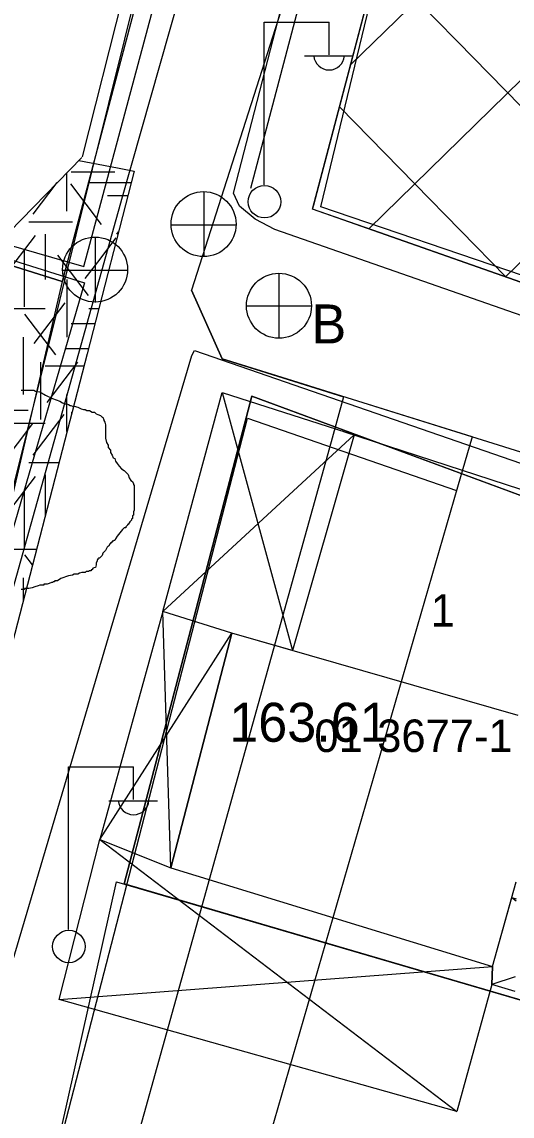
# Model space of a CAD drawing. Extents: x 419677 to 421689, y 4450851 to 4452923.
# Drawn here: x 420190.64 to 420205.72, y 4451730.34 to 4451764.01 of the extents above; entities that cross this region are included whole.
import ezdxf

# ---------------------------------------------------------------- set-up
doc = ezdxf.new("R2010")
doc.units = 0
for name, color, linetype in [('AA_HH', 7, 'Continuous'), ('Level 10', 7, 'Continuous'), ('Level 27', 7, 'Continuous'), ('Level 29', 7, 'Continuous'), ('Level 3', 7, 'Continuous'), ('Level 34', 7, 'Continuous'), ('Level 41', 7, 'Continuous'), ('Level 62', 7, 'Continuous'), ('Level 9', 7, 'Continuous'), ('MULKIYET SINIRI', 7, 'Continuous'), ('PARSEL KODU', 7, 'Continuous'), ('PARSEL NUMARASI', 7, 'Continuous')]:
    doc.layers.add(name, color=color, linetype=linetype)

msp = doc.modelspace()

# ---------------------------------------------------------------- linework, layer by layer
at = {"layer": 'AA_HH'}
for p, q in [((420198.095, 4451759), (420198.095, 4451764)), ((420198.095, 4451764), (420200.095, 4451764)), ((420200.095, 4451763), (420200.095, 4451764)), ((420199.335, 4451762.96), (420200.835, 4451762.96)), ((420196.247, 4451756.777), (420196.247, 4451758.777)), ((420195.227, 4451757.767), (420197.227, 4451757.767)), ((420192.909, 4451755.379), (420192.909, 4451757.379)), ((420191.889, 4451756.369), (420193.889, 4451756.369)), ((420198.552, 4451756.275), (420198.552, 4451754.275)), ((420197.552, 4451755.275), (420199.552, 4451755.275)), ((420195.221, 4451737.974), (420194.975, 4451745.871)), ((420193.04, 4451738.847), (420197.103, 4451745.199)), ((420192.077, 4451736.083), (420192.077, 4451741.083)), ((420192.077, 4451741.083), (420194.077, 4451741.083)), ((420194.077, 4451740.083), (420194.077, 4451741.083)), ((420193.317, 4451740.043), (420194.817, 4451740.043)), ((420205.714, 4451737.065), (420205.844, 4451736.961)), ((420205.82, 4451734.625), (420205.099, 4451734.384))]:
    msp.add_line(p, q, dxfattribs=at)
for points in [[(420168.327, 4451782.831), (420175.372, 4451781.033), (420188.749, 4451777.573), (420198.161, 4451775.239), (420198.317, 4451775.157), (420198.381, 4451775.009), (420193.732, 4451758.614)], [(420206.034, 4451754.969), (420198.429, 4451757.619), (420197.821, 4451757.94), (420197.334, 4451758.337), (420197.149, 4451758.743), (420200.955, 4451773.485)], [(420206.047, 4451756.203), (420199.837, 4451758.32), (420203.354, 4451772.885), (420206.221, 4451772.65)], [(420193.732, 4451758.614), (420187.779, 4451737.354), (420187.773, 4451737.336), (420187.733, 4451737.267), (420187.618, 4451737.202), (420181.14, 4451738.863), (420179.865, 4451739.384)], [(420205.231, 4451678.808), (420189.403, 4451690.152), (420180.955, 4451697.594), (420180.94, 4451697.734), (420181.056, 4451698.786), (420189.258, 4451731.419), (420195.869, 4451753.74), (420195.954, 4451753.896), (420205.986, 4451750.432)], [(420196.8, 4451752.6), (420198.969, 4451744.663)], [(420200.86, 4451751.303), (420194.975, 4451745.871)], [(420200.533, 4451751.408), (420205.978, 4451749.628)], [(420205.905, 4451742.667), (420197.103, 4451745.199), (420195.221, 4451737.974), (420205.118, 4451734.941), (420205.851, 4451737.551)], [(420193.04, 4451738.847), (420204.026, 4451730.485)], [(420205.815, 4451734.172), (420205.099, 4451734.384), (420205.118, 4451734.941), (420205.714, 4451737.065), (420205.845, 4451737.027)], [(420191.789, 4451733.931), (420205.118, 4451734.941)]]:
    msp.add_lwpolyline(points, dxfattribs=at)
for points in [[(420179.366, 4451760.289), (420192.554, 4451756.482), (420194.698, 4451764.501), (420194.107, 4451764.694), (420194.254, 4451765.203), (420181.779, 4451768.649)], [(420192.57, 4451755.984), (420190.007, 4451747.155), (420187.202, 4451747.893), (420181.813, 4451749.508), (420182.627, 4451752.183), (420183.183, 4451754.232), (420179.929, 4451755.202), (420181.219, 4451759.552)], [(420196.8, 4451752.6), (420200.86, 4451751.303), (420198.969, 4451744.663), (420197.103, 4451745.199), (420194.975, 4451745.871)], [(420193.04, 4451738.847), (420195.221, 4451737.974), (420197.103, 4451745.199), (420194.975, 4451745.871)], [(420205.118, 4451734.941), (420205.099, 4451734.384), (420204.026, 4451730.485), (420191.789, 4451733.931), (420193.04, 4451738.847), (420195.221, 4451737.974)]]:
    msp.add_lwpolyline(points, close=True, dxfattribs=at)
for centre, radius in [((420198.105, 4451758.475), 0.5), ((420196.232, 4451757.786), 1), ((420192.894, 4451756.387), 1), ((420198.552, 4451755.275), 1), ((420192.088, 4451735.558), 0.5)]:
    msp.add_circle(centre, radius, dxfattribs=at)
for centre in [(420200.095, 4451763.003), (420194.078, 4451740.086)]:
    msp.add_arc(centre, 0.474, 184.8384, 355.1464, dxfattribs=at)
at = {"layer": 'Level 10'}
for points in [[(420204.832, 4451797.924), (420202.429, 4451776.297), (420195.86, 4451755.756), (420196.803, 4451753.646), (420200.539, 4451752.476)], [(420197.813, 4451779.608), (420178.779, 4451703.108), (420167.583, 4451712.437)], [(420200.539, 4451752.476), (420200.153, 4451751.092)], [(420200.153, 4451751.092), (420189.023, 4451711.149), (420189.201, 4451697.919), (420208.558, 4451683.355)]]:
    msp.add_lwpolyline(points, dxfattribs=at)
at = {"layer": 'Level 27'}
for points in [[(420199.586, 4451758.251), (420203.46, 4451772.95), (420206.03, 4451783.59), (420206.86, 4451793.96), (420211.09, 4451818.1)], [(420199.586, 4451758.251), (420203.46, 4451772.95), (420206.03, 4451783.59), (420206.86, 4451793.96), (420211.09, 4451818.1)], [(420201.647, 4451757.526), (420199.586, 4451758.251)], [(420201.647, 4451757.526), (420199.586, 4451758.251)], [(420207.685, 4451755.402), (420201.647, 4451757.526)], [(420252.416, 4451740.359), (420242.787, 4451743.053), (420237.88, 4451744.779), (420229.777, 4451747.63), (420201.647, 4451757.526)]]:
    msp.add_lwpolyline(points, dxfattribs=at)
at = {"layer": 'Level 29'}
msp.add_line((420197.587, 4451751.813), (420204.014, 4451749.593), dxfattribs=at)
msp.add_lwpolyline([(420187.687, 4451695.992), (420183.878, 4451698.822), (420197.587, 4451751.813)], dxfattribs=at)
at = {"layer": 'Level 3'}
for points in [[(420190.622, 4451752.676), (420190.726, 4451752.676), (420190.803, 4451752.676), (420190.855, 4451752.676), (420190.933, 4451752.676), (420190.985, 4451752.676), (420191.011, 4451752.676), (420191.063, 4451752.65), (420191.193, 4451752.624), (420191.374, 4451752.52), (420191.582, 4451752.416), (420191.815, 4451752.338), (420191.893, 4451752.286), (420191.971, 4451752.26), (420192.023, 4451752.26), (420192.075, 4451752.234), (420192.126, 4451752.208), (420192.152, 4451752.208), (420192.204, 4451752.182), (420192.256, 4451752.182), (420192.36, 4451752.156), (420192.464, 4451752.104), (420192.541, 4451752.078), (420192.593, 4451752.078), (420192.645, 4451752.052), (420192.697, 4451752.052), (420192.723, 4451752.052), (420192.801, 4451752.001), (420192.879, 4451752.001), (420192.931, 4451751.949), (420192.982, 4451751.923), (420193.06, 4451751.897), (420193.112, 4451751.845), (420193.138, 4451751.845), (420193.164, 4451751.767), (420193.164, 4451751.741), (420193.19, 4451751.689), (420193.216, 4451751.611), (420193.216, 4451751.585), (420193.216, 4451751.507), (420193.216, 4451751.455), (420193.216, 4451751.377), (420193.216, 4451751.351), (420193.216, 4451751.273), (420193.216, 4451751.196), (420193.242, 4451751.066), (420193.294, 4451750.988), (420193.294, 4451750.91), (420193.372, 4451750.832), (420193.372, 4451750.754), (420193.423, 4451750.676), (420193.449, 4451750.598), (420193.501, 4451750.572), (420193.527, 4451750.494), (420193.579, 4451750.416), (420193.631, 4451750.339), (420193.709, 4451750.261), (420193.787, 4451750.209), (420193.838, 4451750.157), (420193.864, 4451750.131), (420193.916, 4451750.079), (420193.942, 4451749.975), (420193.994, 4451749.897), (420194.046, 4451749.871), (420194.072, 4451749.793), (420194.072, 4451749.767), (420194.098, 4451749.767), (420194.098, 4451749.741), (420194.098, 4451749.715), (420194.098, 4451749.663), (420194.098, 4451749.56), (420194.098, 4451749.508), (420194.098, 4451749.43), (420194.098, 4451749.352), (420194.098, 4451749.274), (420194.098, 4451749.196), (420194.098, 4451749.118), (420194.098, 4451749.066), (420194.098, 4451748.988), (420194.072, 4451748.936), (420194.072, 4451748.832), (420194.046, 4451748.806), (420194.046, 4451748.729), (420194.02, 4451748.703), (420194.02, 4451748.677), (420193.968, 4451748.625), (420193.916, 4451748.547), (420193.89, 4451748.547), (420193.89, 4451748.521), (420193.864, 4451748.495), (420193.838, 4451748.469), (420193.838, 4451748.443), (420193.813, 4451748.443), (420193.787, 4451748.443)], [(420193.787, 4451748.443), (420193.735, 4451748.391), (420193.579, 4451748.183), (420193.527, 4451748.105), (420193.501, 4451748.053), (420193.475, 4451748.053), (420193.449, 4451748.027), (420193.423, 4451748.027), (420193.423, 4451748.001), (420193.397, 4451748.001), (420193.397, 4451747.975), (420193.372, 4451747.975), (420193.372, 4451747.949), (420193.346, 4451747.949), (420193.32, 4451747.872), (420193.294, 4451747.872), (420193.268, 4451747.846), (420193.216, 4451747.742), (420193.138, 4451747.664), (420193.112, 4451747.586), (420193.034, 4451747.508), (420193.008, 4451747.508), (420192.982, 4451747.482), (420192.982, 4451747.456), (420192.956, 4451747.456), (420192.956, 4451747.43), (420192.931, 4451747.352), (420192.931, 4451747.3), (420192.905, 4451747.222), (420192.827, 4451747.196), (420192.827, 4451747.17), (420192.801, 4451747.17), (420192.801, 4451747.144), (420192.775, 4451747.144), (420192.775, 4451747.118), (420192.749, 4451747.118), (420192.723, 4451747.118), (420192.697, 4451747.093), (420192.671, 4451747.093), (420192.645, 4451747.093), (420192.619, 4451747.093), (420192.593, 4451747.067), (420192.567, 4451747.067), (420192.541, 4451747.067), (420192.515, 4451747.067), (420192.49, 4451747.067), (420192.412, 4451747.041), (420192.36, 4451747.015), (420192.282, 4451747.015), (420192.256, 4451747.015), (420192.204, 4451746.989), (420192.075, 4451746.963), (420191.841, 4451746.885), (420191.737, 4451746.807), (420191.659, 4451746.807), (420191.634, 4451746.781), (420191.608, 4451746.781), (420191.582, 4451746.755), (420191.556, 4451746.755), (420191.478, 4451746.729), (420191.426, 4451746.703), (420191.4, 4451746.703), (420191.374, 4451746.703), (420191.348, 4451746.703), (420191.322, 4451746.703), (420191.322, 4451746.677), (420191.296, 4451746.677), (420191.27, 4451746.677), (420191.193, 4451746.677), (420191.141, 4451746.651), (420191.037, 4451746.625), (420190.959, 4451746.599), (420190.855, 4451746.573), (420190.803, 4451746.573), (420190.777, 4451746.573), (420190.752, 4451746.573), (420190.726, 4451746.573), (420190.726, 4451746.547), (420190.7, 4451746.547), (420190.674, 4451746.547), (420190.648, 4451746.547), (420190.622, 4451746.547)]]:
    msp.add_lwpolyline(points, dxfattribs=at)
at = {"layer": 'Level 34'}
for p, q in [((420202.707, 4451759.003), (420258.731, 4451813.891)), ((420202.707, 4451759.003), (420258.731, 4451813.891)), ((420205.524, 4451756.162), (420264.089, 4451813.541)), ((420205.524, 4451756.162), (420264.089, 4451813.541)), ((420200.756, 4451762.691), (420204.542, 4451766.401)), ((420200.756, 4451762.691), (420204.542, 4451766.401)), ((420204.044, 4451763.401), (420201.601, 4451765.895)), ((420204.044, 4451763.401), (420201.601, 4451765.895)), ((420210.57, 4451756.74), (420204.044, 4451763.401)), ((420214.088, 4451753.149), (420204.044, 4451763.401)), ((420202.726, 4451759.03), (420200.413, 4451761.391)), ((420202.726, 4451759.03), (420200.413, 4451761.391)), ((420201.318, 4451757.642), (420202.706, 4451759.002)), ((420201.318, 4451757.642), (420202.706, 4451759.002)), ((420205.543, 4451756.156), (420202.726, 4451759.03)), ((420205.543, 4451756.156), (420202.726, 4451759.03))]:
    msp.add_line(p, q, dxfattribs=at)
at = {"layer": 'Level 41'}
for p, q in [((420192.029, 4451758.185), (420192.029, 4451759.367)), ((420192.16, 4451759.399), (420193.503, 4451759.399)), ((420190.993, 4451758.088), (420191.733, 4451759.063)), ((420193.096, 4451757.774), (420192.146, 4451759.023)), ((420192.7, 4451759.069), (420193.491, 4451759.069)), ((420193.491, 4451759.069), (420193.491, 4451759.069)), ((420193.491, 4451759.069), (420194.012, 4451759.069)), ((420193.279, 4451758.662), (420193.405, 4451758.662)), ((420193.405, 4451758.662), (420193.906, 4451758.662)), ((420190.856, 4451757.857), (420192.199, 4451757.857)), ((420190.113, 4451756.182), (420191.063, 4451757.432)), ((420191.357, 4451757.476), (420191.357, 4451756.078)), ((420192.975, 4451756.62), (420193.539, 4451757.363)), ((420193.562, 4451757.476), (420193.619, 4451757.551)), ((420190.713, 4451757.009), (420190.713, 4451755.242)), ((420192.697, 4451755.587), (420191.748, 4451756.836)), ((420192.59, 4451756.113), (420192.975, 4451756.62)), ((420192.029, 4451756.078), (420192.029, 4451754.311)), ((420191.019, 4451754.115), (420191.97, 4451755.364)), ((420190.014, 4451755.194), (420191.357, 4451755.194)), ((420191.685, 4451753.765), (420190.735, 4451755.014)), ((420192.7, 4451755.194), (420193.009, 4451755.194)), ((420192.16, 4451754.724), (420192.576, 4451754.724)), ((420192.576, 4451754.724), (420192.888, 4451754.724)), ((420190.686, 4451754.311), (420190.686, 4451752.544)), ((420192, 4451753.954), (420192.414, 4451753.954)), ((420192.414, 4451753.954), (420192.688, 4451753.954)), ((420191.218, 4451753.539), (420191.218, 4451751.771)), ((420191.357, 4451753.427), (420192.552, 4451753.427)), ((420191.418, 4451752.293), (420192.367, 4451753.542)), ((420192.029, 4451751.405), (420192.029, 4451752.544)), ((420189.497, 4451752.061), (420190.84, 4451752.061)), ((420190.993, 4451750.679), (420191.942, 4451751.929)), ((420192.16, 4451751.99), (420192.18, 4451751.99)), ((420190.014, 4451751.66), (420191.357, 4451751.66)), ((420190.033, 4451750.4), (420190.982, 4451751.649)), ((420190.856, 4451750.448), (420191.781, 4451750.448)), ((420190.113, 4451748.773), (420191.063, 4451750.023)), ((420191.357, 4451750.067), (420191.357, 4451748.808)), ((420190.713, 4451749.6), (420190.713, 4451747.833)), ((420190.014, 4451747.785), (420191.092, 4451747.785)), ((420190.967, 4451747.3), (420190.735, 4451747.605)), ((420190.686, 4451746.902), (420190.686, 4451746.214))]:
    msp.add_line(p, q, dxfattribs=at)
at = {"layer": 'Level 62'}
for p, q in [((420192.508, 4451759.86), (420197.716, 4451780.481)), ((420188.995, 4451756.246), (420192.487, 4451759.839)), ((420192.398, 4451759.747), (420193.585, 4451759.518)), ((420194.102, 4451759.418), (420192.648, 4451753.798)), ((420193.585, 4451759.518), (420194.102, 4451759.418)), ((420192.648, 4451753.798), (420182.409, 4451714.222)), ((420192.648, 4451753.798), (420192.648, 4451753.798))]:
    msp.add_line(p, q, dxfattribs=at)
msp.add_lwpolyline([(420197.686, 4451758.89), (420201.521, 4451773.44), (420204.049, 4451783.907), (420204.874, 4451794.213), (420209, 4451817.76)], dxfattribs=at)
msp.add_lwpolyline([(420197.686, 4451758.89), (420201.521, 4451773.44), (420204.049, 4451783.907), (420204.874, 4451794.213), (420209, 4451817.76)], dxfattribs=at)
at = {"layer": 'Level 9'}
for p, q in [((420196.803, 4451753.646), (420195.86, 4451755.756)), ((420196.803, 4451753.646), (420195.86, 4451755.756)), ((420196.803, 4451753.646), (420195.86, 4451755.756)), ((420204.49, 4451751.238), (420196.803, 4451753.646)), ((420198.486, 4451753.119), (420196.803, 4451753.646)), ((420198.486, 4451753.119), (420196.803, 4451753.646)), ((420293.51, 4451723.348), (420198.486, 4451753.119)), ((420293.51, 4451723.348), (420198.486, 4451753.119))]:
    msp.add_line(p, q, dxfattribs=at)
for points in [[(420425.574, 4451910.283), (420391.286, 4451924.082), (420343.881, 4451942.651), (420287.846, 4451965.918), (420283.914, 4451959.364), (420283.477, 4451950.626), (420231.702, 4451965.918), (420228.644, 4451941.45), (420224.602, 4451910.32), (420222.636, 4451894.154), (420216.956, 4451865.1), (420209.201, 4451819.114), (420204.832, 4451797.924), (420203.303, 4451783.287), (420202.429, 4451776.297), (420195.86, 4451755.756)], [(420425.574, 4451910.283), (420391.286, 4451924.082), (420343.881, 4451942.651), (420287.846, 4451965.918), (420283.914, 4451959.364), (420283.477, 4451950.626), (420231.702, 4451965.918), (420228.644, 4451941.45), (420224.602, 4451910.32), (420222.636, 4451894.154), (420216.956, 4451865.1), (420209.201, 4451819.114), (420204.832, 4451797.924), (420203.303, 4451783.287), (420202.429, 4451776.297), (420195.86, 4451755.756)], [(420204.49, 4451751.238), (420204.042, 4451749.691)], [(420204.042, 4451749.691), (420189.819, 4451700.585), (420182.345, 4451684.48), (420167.24, 4451679.956)], [(420204.042, 4451749.691), (420204.042, 4451749.691)]]:
    msp.add_lwpolyline(points, dxfattribs=at)
at = {"layer": 'MULKIYET SINIRI'}
for p, q in [((420197.72, 4451752.49), (420193.791, 4451737.483)), ((420215.268, 4451746.001), (420197.72, 4451752.49)), ((420193.791, 4451737.483), (420205.122, 4451734.165))]:
    msp.add_line(p, q, dxfattribs=at)
for points in [[(420207.685, 4451755.402), (420199.586, 4451758.251), (420199.62, 4451758.38), (420203.46, 4451772.95), (420223.49, 4451771.08), (420236.57, 4451770.02), (420235.36, 4451765.53), (420232.619, 4451756.74)], [(420207.685, 4451733.414), (420193.791, 4451737.483), (420197.72, 4451752.49), (420207.685, 4451748.805)], [(420207.685, 4451722.743), (420191.202, 4451727.037), (420193.555, 4451737.552), (420205.122, 4451734.165), (420207.685, 4451733.415)], [(420205.122, 4451734.165), (420208.753, 4451733.102), (420211.412, 4451732.323)]]:
    msp.add_lwpolyline(points, dxfattribs=at)
for points in [[(420199.586, 4451758.251), (420199.62, 4451758.38), (420203.46, 4451772.95), (420223.49, 4451771.08), (420236.57, 4451770.02), (420235.36, 4451765.53), (420229.93, 4451748.12), (420229.777, 4451747.63)], [(420172.68, 4451762.08), (420173.79, 4451766.03), (420175.15, 4451770.73), (420181.01, 4451769.03), (420182.826, 4451768.485), (420185.31, 4451767.74), (420194.34, 4451765.31), (420191.88, 4451756.02), (420180.94, 4451759.46), (420180.22, 4451759.69), (420179.06, 4451760.01)], [(420172.68, 4451762.08), (420173.79, 4451766.03), (420175.15, 4451770.73), (420181.01, 4451769.03), (420182.826, 4451768.485), (420185.31, 4451767.74), (420194.34, 4451765.31), (420191.88, 4451756.02), (420180.94, 4451759.46), (420180.22, 4451759.69), (420179.06, 4451760.01)], [(420178.18, 4451750.42), (420178.67, 4451751.8), (420179.64, 4451755.05), (420180.94, 4451759.46), (420191.88, 4451756.02), (420189.74, 4451746.841), (420189.017, 4451747.094), (420181.64, 4451749.38)], [(420178.18, 4451750.42), (420178.67, 4451751.8), (420179.64, 4451755.05), (420180.94, 4451759.46), (420191.88, 4451756.02), (420189.74, 4451746.841), (420189.017, 4451747.094), (420181.64, 4451749.38)], [(420191.202, 4451727.037), (420193.555, 4451737.552), (420205.122, 4451734.165), (420208.753, 4451733.102), (420211.412, 4451732.323), (420217.22, 4451730.28), (420218.83, 4451729.81), (420220.96, 4451729.09), (420226.76, 4451727.06), (420232.54, 4451725.05), (420229.42, 4451717.08)]]:
    msp.add_lwpolyline(points, close=True, dxfattribs=at)

# ---------------------------------------------------------------- texts
at = {"layer": 'AA_HH'}
msp.add_text('B', height=1.2, dxfattribs=at).set_placement((420199.552, 4451754.114))
msp.add_text('163.61 ', height=1.2, rotation=359.9979, dxfattribs=at).set_placement((420197.021, 4451741.857))
at = {"layer": 'PARSEL KODU'}
msp.add_text('01-3677-1', height=1, dxfattribs=at).set_placement((420199.642, 4451741.542))
msp.add_text('01-3677-1', height=1, dxfattribs=at).set_placement((420199.642, 4451741.542))
at = {"layer": 'PARSEL NUMARASI'}
msp.add_text('1', height=1, dxfattribs=at).set_placement((420203.218, 4451745.399))
msp.add_text('1', height=1, dxfattribs=at).set_placement((420203.218, 4451745.399))

doc.saveas('drawing.dxf')
